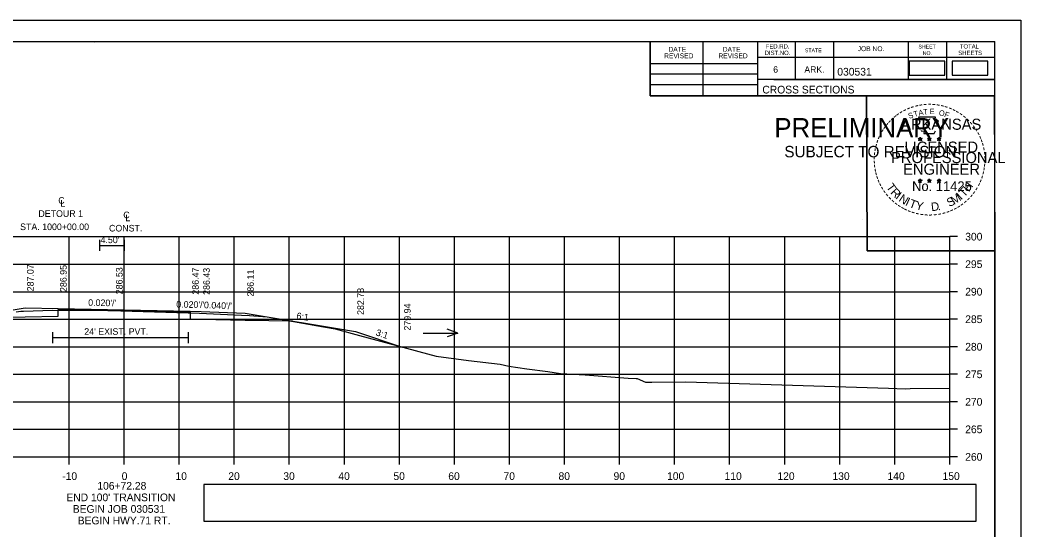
# Model space of a CAD drawing. Extents: x 285 to 4233, y -659 to 3710.
# Drawn here: x 2540.6 to 2722.4, y -436.5 to -343.8 of the extents above; entities that cross this region are included whole.
import ezdxf

# ---------------------------------------------------------------- set-up
doc = ezdxf.new("R2010")
doc.units = 0
for name, color, linetype in [('R_Alt Surface', 7, 'Continuous'), ('R_Axis', 7, 'Continuous'), ('R_Axis Annot', 7, 'Continuous'), ('R_Border', 7, 'Continuous'), ('R_Border PE', 7, 'Continuous'), ('R_Border Prem', 7, 'Continuous'), ('R_Exist Surface', 7, 'Continuous'), ('R_Fin Surface', 7, 'Continuous'), ('R_Grid', 7, 'Continuous'), ('R_No Plot', 7, 'Continuous'), ('R_Water', 7, 'Continuous'), ('R_Water Annot', 7, 'Continuous'), ('R_Xsect Elev', 7, 'Continuous'), ('R_Xsect Slope', 7, 'Continuous')]:
    doc.layers.add(name, color=color, linetype=linetype)

msp = doc.modelspace()

# ---------------------------------------------------------------- linework, layer by layer
at = {"layer": 'R_Alt Surface'}
for points in [[(2555, -383.78), (2555, -385.78)], [(2555, -384.78), (2559.5, -384.78)], [(2559.5, -383.78), (2559.5, -385.78)], [(2530.21, -398), (2541.5, -397.78), (2547.5, -397.66), (2547.5, -397.66), (2547.5, -396.41), (2571.5, -396.89), (2571.5, -398.14), (2573.5, -398.18), (2581.5, -398.34), (2590.07, -398.51)], [(2546.48, -400.52), (2546.48, -402.52)], [(2546.48, -401.52), (2571.1, -401.52)], [(2571.1, -400.52), (2571.1, -402.52)]]:
    msp.add_lwpolyline(points, dxfattribs=at)
at = {"layer": 'R_Axis'}
for p, q in [((2709.5, -423.19), (2709.5, -383.19)), ((2710.9, -383.19), (2709.5, -383.19)), ((2710.9, -388.19), (2709.5, -388.19)), ((2710.9, -393.19), (2709.5, -393.19)), ((2710.9, -398.19), (2709.5, -398.19)), ((2710.9, -403.19), (2709.5, -403.19)), ((2710.9, -408.19), (2709.5, -408.19)), ((2710.9, -413.19), (2709.5, -413.19)), ((2710.9, -418.19), (2709.5, -418.19)), ((2409.5, -423.19), (2709.5, -423.19)), ((2549.5, -424.59), (2549.5, -423.19)), ((2559.5, -424.59), (2559.5, -423.19)), ((2569.5, -424.59), (2569.5, -423.19)), ((2579.5, -424.59), (2579.5, -423.19)), ((2589.5, -424.59), (2589.5, -423.19)), ((2599.5, -424.59), (2599.5, -423.19)), ((2609.5, -424.59), (2609.5, -423.19)), ((2619.5, -424.59), (2619.5, -423.19)), ((2629.5, -424.59), (2629.5, -423.19)), ((2639.5, -424.59), (2639.5, -423.19)), ((2649.5, -424.59), (2649.5, -423.19)), ((2659.5, -424.59), (2659.5, -423.19)), ((2669.5, -424.59), (2669.5, -423.19)), ((2679.5, -424.59), (2679.5, -423.19)), ((2689.5, -424.59), (2689.5, -423.19)), ((2699.5, -424.59), (2699.5, -423.19)), ((2709.5, -424.59), (2709.5, -423.19)), ((2710.9, -423.19), (2709.5, -423.19))]:
    msp.add_line(p, q, dxfattribs=at)
at = {"layer": 'R_Axis Annot'}
for points in [[(2702.14, -353.84), (2708.6, -353.84), (2708.6, -351.29), (2702.14, -351.29)], [(2709.94, -353.88), (2716.4, -353.88), (2716.4, -351.32), (2709.94, -351.32)], [(2573.96, -434.89), (2714.32, -434.89), (2714.32, -428.24), (2573.96, -428.24)]]:
    msp.add_lwpolyline(points, close=True, dxfattribs=at)
at = {"layer": 'R_Border'}
for p, q in [((2401.5, -347.73), (2717.68, -347.73)), ((2554.02, -347.99), (2554.02, -347.99)), ((2554.02, -347.99), (2554.02, -347.99)), ((2655.04, -357.61), (2655.04, -347.73)), ((2664.72, -357.61), (2664.72, -347.73)), ((2674.58, -347.73), (2674.58, -357.61)), ((2681.42, -347.73), (2681.42, -354.67)), ((2688.36, -347.73), (2688.36, -354.67)), ((2701.94, -347.73), (2701.94, -354.67)), ((2708.88, -347.73), (2708.88, -354.67)), ((2717.68, -553.19), (2717.68, -347.73)), ((2717.68, -350.67), (2674.58, -350.67)), ((2717.68, -350.65), (2717.68, -350.65)), ((2655.04, -351.75), (2674.58, -351.75)), ((2655.04, -353.61), (2674.58, -353.61)), ((2655.04, -355.55), (2674.58, -355.55)), ((2717.68, -354.67), (2674.58, -354.67)), ((2677.54, -354.67), (2717.68, -354.67)), ((2717.68, -357.61), (2655.04, -357.61))]:
    msp.add_line(p, q, dxfattribs=at)
at = {"layer": 'R_Border PE'}
for p, q in [((2703.77, -365.36), (2704.11, -365.47)), ((2703.77, -365.36), (2704.02, -365.4)), ((2703.77, -365.36), (2704, -365.48)), ((2703.9, -365.76), (2704.11, -365.47)), ((2703.9, -365.76), (2704.02, -365.52)), ((2704.11, -365.1), (2704.07, -365.35)), ((2704.11, -365.47), (2704.11, -365.1)), ((2704.11, -365.1), (2704.16, -365.35)), ((2704.46, -365.36), (2704.11, -365.47)), ((2704.33, -365.76), (2704.11, -365.47)), ((2704.46, -365.36), (2704.18, -365.41)), ((2704.33, -365.76), (2704.19, -365.47)), ((2704.46, -365.36), (2704.26, -365.46)), ((2705.44, -365.36), (2705.78, -365.47)), ((2705.44, -365.36), (2705.69, -365.4)), ((2705.44, -365.36), (2705.67, -365.48)), ((2705.57, -365.76), (2705.78, -365.47)), ((2705.57, -365.76), (2705.69, -365.52)), ((2705.78, -365.1), (2705.74, -365.35)), ((2705.78, -365.47), (2705.78, -365.1)), ((2705.78, -365.1), (2705.83, -365.35)), ((2706.13, -365.36), (2705.78, -365.47)), ((2706, -365.76), (2705.78, -365.47)), ((2706.13, -365.36), (2705.85, -365.41)), ((2706, -365.76), (2705.86, -365.47)), ((2706.13, -365.36), (2705.93, -365.46)), ((2707.2, -365.37), (2707.55, -365.48)), ((2707.2, -365.37), (2707.45, -365.41)), ((2707.2, -365.37), (2707.44, -365.49)), ((2707.33, -365.78), (2707.55, -365.48)), ((2707.33, -365.78), (2707.46, -365.53)), ((2707.55, -365.11), (2707.51, -365.37)), ((2707.55, -365.48), (2707.55, -365.11)), ((2707.55, -365.11), (2707.6, -365.36)), ((2707.9, -365.37), (2707.55, -365.48)), ((2707.76, -365.78), (2707.55, -365.48)), ((2707.9, -365.37), (2707.61, -365.42)), ((2707.76, -365.78), (2707.62, -365.49)), ((2707.9, -365.37), (2707.69, -365.47)), ((2703.9, -365.76), (2704.11, -365.55)), ((2704.33, -365.76), (2704.11, -365.55)), ((2705.57, -365.76), (2705.78, -365.55)), ((2706, -365.76), (2705.78, -365.55)), ((2707.33, -365.78), (2707.55, -365.56)), ((2707.76, -365.78), (2707.55, -365.56)), ((2704.11, -372.68), (2704.07, -372.93)), ((2704.11, -373.04), (2704.11, -372.68)), ((2704.11, -372.68), (2704.16, -372.93)), ((2705.78, -372.68), (2705.74, -372.93)), ((2705.78, -373.04), (2705.78, -372.68)), ((2705.78, -372.68), (2705.83, -372.93)), ((2707.55, -372.69), (2707.51, -372.94)), ((2707.55, -373.05), (2707.55, -372.69)), ((2707.55, -372.69), (2707.6, -372.94)), ((2703.76, -372.93), (2704.11, -373.04)), ((2703.76, -372.93), (2704.01, -372.97)), ((2703.76, -372.93), (2704, -373.05)), ((2703.89, -373.34), (2704.11, -373.04)), ((2703.89, -373.34), (2704.02, -373.09)), ((2703.89, -373.34), (2704.11, -373.12)), ((2704.46, -372.93), (2704.11, -373.04)), ((2704.32, -373.34), (2704.11, -373.04)), ((2704.32, -373.34), (2704.11, -373.12)), ((2704.46, -372.93), (2704.17, -372.98)), ((2704.32, -373.34), (2704.19, -373.05)), ((2704.46, -372.93), (2704.25, -373.03)), ((2705.43, -372.93), (2705.78, -373.04)), ((2705.43, -372.93), (2705.68, -372.97)), ((2705.43, -372.93), (2705.67, -373.05)), ((2705.56, -373.34), (2705.78, -373.04)), ((2705.56, -373.34), (2705.69, -373.09)), ((2705.56, -373.34), (2705.78, -373.12)), ((2706.13, -372.93), (2705.78, -373.04)), ((2705.99, -373.34), (2705.78, -373.04)), ((2705.99, -373.34), (2705.78, -373.12)), ((2706.13, -372.93), (2705.84, -372.98)), ((2705.99, -373.34), (2705.86, -373.05)), ((2706.13, -372.93), (2705.92, -373.03)), ((2707.2, -372.94), (2707.55, -373.05)), ((2707.2, -372.94), (2707.45, -372.98)), ((2707.2, -372.94), (2707.43, -373.06)), ((2707.33, -373.35), (2707.55, -373.05)), ((2707.33, -373.35), (2707.46, -373.1)), ((2707.33, -373.35), (2707.54, -373.13)), ((2707.76, -373.35), (2707.54, -373.13)), ((2707.89, -372.94), (2707.55, -373.05)), ((2707.76, -373.35), (2707.55, -373.05)), ((2707.89, -372.94), (2707.61, -372.99)), ((2707.76, -373.35), (2707.62, -373.06)), ((2707.89, -372.94), (2707.69, -373.04))]:
    msp.add_line(p, q, dxfattribs=at)
for points in [[(2703.81, -361.48), (2704.08, -362.31)], [(2707.32, -362.4), (2707.46, -362.12), (2706.77, -362.14), (2706.92, -361.48), (2703.81, -361.48)], [(2704.11, -365.1), (2704.33, -365.76), (2703.77, -365.36), (2704.46, -365.36), (2703.9, -365.76), (2704.11, -365.1)], [(2704.3, -363.9), (2704.3, -363.99), (2704.86, -364.01), (2704.81, -364.48), (2706.68, -364.48), (2706.88, -363.94)], [(2705.78, -365.1), (2706, -365.76), (2705.44, -365.36), (2706.13, -365.36), (2705.57, -365.76), (2705.78, -365.1)], [(2707.55, -365.11), (2707.76, -365.78), (2707.2, -365.37), (2707.9, -365.37), (2707.33, -365.78), (2707.55, -365.11)], [(2704.11, -372.68), (2704.32, -373.34), (2703.76, -372.93), (2704.46, -372.93), (2703.89, -373.34), (2704.11, -372.68)], [(2705.78, -372.68), (2705.99, -373.34), (2705.43, -372.93), (2706.13, -372.93), (2705.56, -373.34), (2705.78, -372.68)], [(2707.55, -372.69), (2707.76, -373.35), (2707.2, -372.94), (2707.89, -372.94), (2707.33, -373.35), (2707.55, -372.69)]]:
    msp.add_lwpolyline(points, dxfattribs=at)
for centre, radius in [((2704.11, -365.47), 0.172), ((2704.11, -365.47), 0.145), ((2704.11, -365.47), 0.116), ((2704.11, -365.47), 0.0991), ((2704.11, -365.47), 0.0747), ((2704.11, -365.47), 0.0495), ((2704.11, -365.47), 0.0296), ((2705.78, -365.47), 0.172), ((2705.78, -365.47), 0.145), ((2705.78, -365.47), 0.116), ((2705.78, -365.47), 0.0991), ((2705.78, -365.47), 0.0747), ((2705.78, -365.47), 0.0495), ((2705.78, -365.47), 0.0296), ((2707.55, -365.48), 0.172), ((2707.55, -365.48), 0.145), ((2707.55, -365.48), 0.116), ((2707.55, -365.48), 0.0991), ((2707.55, -365.48), 0.0747), ((2707.55, -365.48), 0.0495), ((2707.55, -365.48), 0.0296), ((2704.11, -373.04), 0.172), ((2704.11, -373.04), 0.145), ((2704.11, -373.04), 0.116), ((2704.11, -373.04), 0.0991), ((2704.11, -373.04), 0.0747), ((2704.11, -373.04), 0.0495), ((2704.11, -373.04), 0.0296), ((2705.78, -373.04), 0.172), ((2705.78, -373.04), 0.145), ((2705.78, -373.04), 0.116), ((2705.78, -373.04), 0.0991), ((2705.78, -373.04), 0.0747), ((2705.78, -373.04), 0.0495), ((2705.78, -373.04), 0.0296), ((2707.55, -373.05), 0.172), ((2707.55, -373.05), 0.145), ((2707.55, -373.05), 0.116), ((2707.55, -373.05), 0.0991), ((2707.55, -373.05), 0.0747), ((2707.55, -373.05), 0.0495), ((2707.55, -373.05), 0.0296)]:
    msp.add_circle(centre, radius, dxfattribs=at)
at = {"layer": 'R_Exist Surface'}
msp.add_lwpolyline([(2539.89, -396.82), (2540.71, -396.74), (2541.23, -396.72), (2546.48, -396.52), (2558.43, -396.63), (2558.66, -396.63), (2558.88, -396.64), (2571.1, -397), (2573.16, -397.09), (2580.8, -397.44), (2582.26, -397.52), (2585.5, -397.76), (2595.72, -399.56), (2597.81, -399.93), (2602.23, -401.15), (2616.19, -404.92), (2622.04, -405.67), (2627.8, -406.38), (2629.36, -406.7), (2632.64, -407.21), (2636.48, -407.66), (2638.76, -408.04), (2639.95, -408.12), (2643.26, -408.29), (2651.06, -408.88), (2652.54, -408.94), (2652.72, -408.98), (2654.19, -409.65), (2655.38, -409.65), (2661.54, -409.55), (2698.36, -410.71), (2701.4, -410.81), (2702.32, -410.78), (2709.5, -410.74)], dxfattribs=at)
at = {"layer": 'R_Fin Surface'}
msp.add_lwpolyline([(2501.59, -405.43), (2517.5, -400.12), (2541.5, -396.12), (2547.5, -396.24), (2571.5, -396.72), (2573.5, -396.76), (2581.5, -397.08), (2601.5, -400.41), (2610, -403.25)], dxfattribs=at)
at = {"layer": 'R_Grid'}
for p, q in [((2409.5, -383.19), (2709.5, -383.19)), ((2549.5, -423.19), (2549.5, -383.19)), ((2559.5, -423.19), (2559.5, -383.19)), ((2569.5, -423.19), (2569.5, -383.19)), ((2579.5, -423.19), (2579.5, -383.19)), ((2589.5, -423.19), (2589.5, -383.19)), ((2599.5, -423.19), (2599.5, -383.19)), ((2609.5, -423.19), (2609.5, -383.19)), ((2619.5, -423.19), (2619.5, -383.19)), ((2629.5, -423.19), (2629.5, -383.19)), ((2639.5, -423.19), (2639.5, -383.19)), ((2649.5, -423.19), (2649.5, -383.19)), ((2659.5, -423.19), (2659.5, -383.19)), ((2669.5, -423.19), (2669.5, -383.19)), ((2679.5, -423.19), (2679.5, -383.19)), ((2689.5, -423.19), (2689.5, -383.19)), ((2699.5, -423.19), (2699.5, -383.19)), ((2709.5, -423.19), (2709.5, -383.19)), ((2409.5, -388.19), (2709.5, -388.19)), ((2409.5, -393.19), (2709.5, -393.19)), ((2409.5, -398.19), (2709.5, -398.19)), ((2409.5, -403.19), (2709.5, -403.19)), ((2409.5, -408.19), (2709.5, -408.19)), ((2409.5, -413.19), (2709.5, -413.19)), ((2409.5, -418.19), (2709.5, -418.19)), ((2409.5, -423.19), (2709.5, -423.19))]:
    msp.add_line(p, q, dxfattribs=at)
at = {"layer": 'R_No Plot'}
for p, q in [((2389.1, -343.84), (2722.43, -343.84)), ((2693.72, -380.07), (2693.72, -380.07))]:
    msp.add_line(p, q, dxfattribs=at)
for points in [[(2389.09, -343.84), (2722.43, -343.84), (2722.43, -557.17), (2389.09, -557.17)], [(2635.42, -347.73), (2655.04, -347.73), (2655.04, -357.61), (2671.15, -357.61), (2694.35, -357.61), (2694.47, -385.77), (2717.68, -385.77), (2717.68, -553.19), (2401.5, -553.19), (2401.5, -347.73)], [(2694.35, -357.61), (2717.56, -357.61), (2717.68, -385.77), (2694.47, -385.77)]]:
    msp.add_lwpolyline(points, close=True, dxfattribs=at)
at = {"layer": 'R_Water Annot'}
for p, q in [((2620.13, -400.71), (2618.2, -400.01)), ((2613.84, -400.71), (2620.13, -400.71)), ((2620.13, -400.71), (2618.2, -401.41))]:
    msp.add_line(p, q, dxfattribs=at)
at = {"layer": 'R_Xsect Elev'}
msp.add_line((2559.5, -396.66), (2559.5, -386.66), dxfattribs=at)

# ---------------------------------------------------------------- texts
at = {"layer": 'R_Alt Surface'}
for s, height, p in [('C', 1.2, (2547.52, -377.21)), ('L', 1.2, (2547.9, -377.73)), ('DETOUR 1', 1.199, (2543.91, -379.6)), ('C', 1.2, (2559.33, -379.85)), ('L', 1.2, (2559.71, -380.38)), ('STA. 1000+00.00', 1.1985, (2540.59, -382)), ('CONST.', 1.199, (2556.74, -382.25))]:
    msp.add_text(s, height=height, dxfattribs=at).set_placement(p)
at = {"layer": 'R_Axis Annot'}
for s, p in [('300', (2712.3, -383.89)), ('295', (2712.3, -388.89)), ('290', (2712.3, -393.89)), ('285', (2712.3, -398.89)), ('280', (2712.3, -403.89)), ('275', (2712.3, -408.89)), ('270', (2712.3, -413.89)), ('265', (2712.3, -418.89)), ('260', (2712.3, -423.89)), ('-10', (2548.24, -427.39)), ('0', (2559.04, -427.39)), ('10', (2568.81, -427.39)), ('20', (2578.41, -427.39)), ('30', (2588.41, -427.39)), ('40', (2598.41, -427.39)), ('50', (2608.41, -427.39)), ('60', (2618.38, -427.39)), ('70', (2628.41, -427.39)), ('80', (2638.41, -427.39)), ('90', (2648.41, -427.39)), ('100', (2658.13, -427.39)), ('110', (2668.58, -427.39)), ('120', (2678.18, -427.39)), ('130', (2688.18, -427.39)), ('140', (2698.18, -427.39)), ('150', (2708.18, -427.39)), ('106+72.28', (2554.62, -429.15)), ("END 100' TRANSITION", (2548.99, -431.25)), ('BEGIN JOB 030531', (2550.16, -433.35)), ('BEGIN HWY.71 RT.', (2551.06, -435.45))]:
    msp.add_text(s, height=1.4, dxfattribs=at).set_placement(p)
at = {"layer": 'R_Border'}
for s, height, p in [('DATE', 0.879, (2658.38, -349.6)), ('DATE', 0.879, (2668.24, -349.6)), ('FED.RD.', 0.782, (2676.06, -349.01)), ('STATE', 0.684, (2683.18, -349.69)), ('JOB NO.', 0.879, (2692.76, -349.49)), ('SHEET', 0.684, (2703.8, -349.01)), ('TOTAL', 0.782, (2711.32, -349.01)), ('REVISED', 0.879, (2657.6, -350.78)), ('REVISED', 0.879, (2667.46, -350.78)), ('DIST.NO.', 0.782, (2675.86, -350.19)), ('NO.', 0.684, (2704.58, -350.19)), ('SHEETS', 0.782, (2711.04, -350.19)), ('6', 1.17, (2677.42, -353.41)), ('ARK.', 1.172, (2683.08, -353.41)), ('030531', 1.4, (2689.06, -353.93)), ('CROSS SECTIONS', 1.4, (2675.44, -357.18))]:
    msp.add_text(s, height=height, rotation=360, dxfattribs=at).set_placement(p)
at = {"layer": 'R_Border PE'}
for s, height, rotation, p in [('-', 1.6, 28.7918, (2701.29, -360.94)), ('-', 1.6, 24.3072, (2701.92, -360.62)), ('-', 1.6, 19.1761, (2702.55, -360.35)), ('-', 1.6, 13.6301, (2703.3, -360.11)), ('-', 1.6, 10.2193, (2703.98, -359.95)), ('T', 1, 6.0228, (2704.75, -361.05)), ('-', 1.6, 5.8968, (2704.71, -359.84)), ('-', 1.6, 0.1862, (2705.48, -359.77)), ('E', 1, 0.8323, (2705.86, -360.94)), ('-', 1.6, 357.743, (2706.21, -359.78)), ('-', 1.6, 352.1617, (2706.95, -359.84)), ('-', 1.6, 347.2049, (2707.67, -359.95)), ('-', 1.6, 342.3362, (2708.3, -360.1)), ('-', 1.6, 337.8551, (2709.04, -360.33)), ('-', 1.6, 334.1211, (2709.67, -360.6)), ('-', 1.6, 42.9622, (2699.2, -362.5)), ('-', 1.6, 38.9507, (2699.64, -362.08)), ('-', 1.6, 36.2317, (2700.11, -361.7)), ('-', 1.6, 34.0636, (2700.69, -361.31)), ('ARKANSAS', 2, 360, (2700.66, -363.77)), ('S', 1, 21.594, (2702.16, -361.8)), ('T', 1, 16.4036, (2703.08, -361.47)), ('A', 1, 11.2132, (2703.9, -361.22)), ('O', 1, 350.4515, (2707.46, -361.15)), ('F', 1, 340.0707, (2708.41, -361.38)), ('-', 1.6, 329.6409, (2710.25, -360.88)), ('-', 1.6, 325.8627, (2710.89, -361.24)), ('-', 1.6, 320.5297, (2711.5, -361.67)), ('-', 1.6, 315.5786, (2712.1, -362.16)), ('-', 1.6, 58.0706, (2697.61, -364.56)), ('-', 1.6, 54.2325, (2697.94, -364.03)), ('-', 1.6, 50.6142, (2698.35, -363.46)), ('-', 1.6, 48.423, (2698.76, -362.98)), ('-', 1.6, 309.8797, (2712.67, -362.71)), ('-', 1.6, 306.6522, (2713.2, -363.31)), ('-', 1.4, 303.6753, (2713.68, -363.88)), ('-', 1.6, 67.7743, (2697.04, -365.78)), ('-', 1.6, 62.8713, (2697.3, -365.17)), ('DWB', 0.01, 360, (2704.1, -365.47)), ('DWB', 0.01, 360, (2705.77, -365.47)), ('DWB', 0.01, 360, (2707.54, -365.48)), ('-', 1.6, 299.6684, (2714, -364.48)), ('-', 1.6, 294.6628, (2714.32, -365.1)), ('-', 1.6, 290.5728, (2714.58, -365.67)), ('-', 1.6, 81.2013, (2696.49, -367.84)), ('-', 1.6, 75.461, (2696.63, -367.12)), ('-', 1.6, 72.3945, (2696.82, -366.41)), ('LICENSED', 2, 360, (2701.26, -367.92)), ('-', 1.6, 285.1233, (2714.82, -366.25)), ('-', 1.6, 280.5493, (2715.02, -366.99)), ('-', 1.6, 89.0622, (2696.39, -369.23)), ('-', 1.6, 85.1863, (2696.42, -368.53)), ('PROFESSIONAL', 2, 360, (2698.83, -369.82)), ('-', 1.6, 276.5962, (2715.18, -367.76)), ('-', 1.6, 274.3301, (2715.24, -368.48)), ('-', 1.6, 94.1959, (2696.43, -369.95)), ('-', 1.6, 98.9479, (2696.5, -370.62)), ('-', 1.6, 101.7149, (2696.64, -371.35)), ('ENGINEER', 2, 360, (2701.02, -371.94)), ('-', 1.6, 260.9953, (2715.18, -370.44)), ('-', 1.6, 263.5172, (2715.25, -369.78)), ('-', 1.6, 269.9407, (2715.27, -369.12)), ('-', 1.6, 105.4578, (2696.8, -371.95)), ('-', 1.6, 109.0874, (2697.01, -372.58)), ('-', 1.6, 247.8887, (2714.67, -372.51)), ('-', 1.6, 252.8681, (2714.89, -371.83)), ('-', 1.6, 255.7626, (2715.07, -371.11)), ('-', 1.6, 114.0643, (2697.27, -373.18)), ('-', 1.6, 115.7289, (2697.57, -373.79)), ('-', 1.6, 120.4471, (2697.93, -374.38)), ('T', 1.54, 306.0406, (2697.87, -374.2)), ('R', 1.54, 314.005, (2698.63, -375.25)), ('No. 11425', 1.757, 360, (2702.65, -374.9)), ('DWB', 0.01, 360, (2704.1, -373.05)), ('DWB', 0.01, 360, (2705.77, -373.05)), ('DWB', 0.01, 360, (2707.53, -373.06)), ('T', 1.54, 46.6444, (2712.1, -376.11)), ('H', 1.54, 54.6088, (2712.99, -375.17)), ('-', 1.6, 239.0712, (2714.01, -373.89)), ('-', 1.6, 244.6197, (2714.41, -373.14)), ('-', 1.6, 125.8934, (2698.33, -374.94)), ('-', 1.6, 130.7181, (2698.79, -375.49)), ('-', 1.6, 134.2238, (2699.31, -376.04)), ('I', 1.54, 321.9694, (2699.53, -376.18)), ('N', 1.54, 326.5002, (2700.1, -376.65)), ('I', 1.54, 335.3603, (2701.31, -377.44)), ('T', 1.54, 339.8912, (2701.97, -377.77)), ('S', 1.54, 26.9312, (2709.42, -377.84)), ('M', 1.54, 32.6563, (2710.26, -377.43)), ('I', 1.54, 42.1136, (2711.54, -376.59)), ('-', 1.6, 225.7653, (2712.7, -375.67)), ('-', 1.6, 231.2538, (2713.18, -375.11)), ('-', 1.6, 233.8452, (2713.61, -374.54)), ('-', 1.6, 138.9338, (2699.84, -376.5)), ('-', 1.6, 144.6463, (2700.39, -376.91)), ('-', 1.6, 148.0898, (2700.95, -377.28)), ('-', 1.6, 151.5704, (2701.53, -377.6)), ('-', 1.6, 154.6002, (2702.05, -377.85)), ('Y', 1.54, 347.8556, (2703.19, -378.21)), ('D', 1.54, 6.3969, (2706.17, -378.57)), ('.', 1.54, 13.7642, (2707.36, -378.44)), ('-', 1.6, 204.2516, (2709.91, -377.7)), ('-', 1.6, 207.3568, (2710.54, -377.39)), ('-', 1.6, 212.2491, (2711.1, -377.04)), ('-', 1.6, 215.7363, (2711.63, -376.65)), ('-', 1.6, 221.0851, (2712.18, -376.18)), ('-', 1.6, 158.5612, (2702.68, -378.11)), ('-', 1.6, 162.7983, (2703.36, -378.32)), ('-', 1.6, 167.5555, (2704.08, -378.48)), ('-', 1.6, 173.1155, (2704.85, -378.59)), ('-', 1.6, 176.5183, (2705.6, -378.65)), ('-', 1.6, 181.5918, (2706.34, -378.63)), ('-', 1.6, 185.8167, (2707.15, -378.55)), ('-', 1.6, 191.2858, (2707.89, -378.42)), ('-', 1.6, 195.4743, (2708.62, -378.22)), ('-', 1.6, 200.7184, (2709.29, -377.98))]:
    msp.add_text(s, height=height, rotation=rotation, dxfattribs=at).set_placement(p)
at = {"layer": 'R_Border Prem'}
for s, height, p in [('PRELIMINARY', 3.5, (2677.63, -365.15)), ('DWB', 0.01, (2678.38, -363.3)), ('SUBJECT TO REVISION', 2.0751, (2679.44, -368.78))]:
    msp.add_text(s, height=height, rotation=360, dxfattribs=at).set_placement(p)
at = {"layer": 'R_Water'}
for s, p in [("4.50'", (2555.2, -384.37)), ("24' EXIST. PVT.", (2552.24, -401.02))]:
    msp.add_text(s, height=1.2, dxfattribs=at).set_placement(p)
at = {"layer": 'R_Xsect Elev'}
for s, p in [('287.07', (2543.05, -393.12)), ('286.95', (2549.05, -393.24)), ('286.53', (2559.2, -393.66)), ('286.47', (2573.05, -393.72)), ('286.43', (2575.05, -393.76)), ('286.11', (2583.05, -394.08)), ('282.78', (2603.05, -397.41)), ('279.94', (2611.55, -400.25))]:
    msp.add_text(s, height=1.2, rotation=90, dxfattribs=at).set_placement(p)
at = {"layer": 'R_Xsect Slope'}
for s, rotation, p in [("0.020'/'", 358.8542, (2552.95, -395.75)), ("0.020'/'", 358.8542, (2568.95, -396.07)), ("0.040'/'", 357.7094, (2573.97, -396.18)), ('6:1', 350.5377, (2590.73, -398.11)), ('3:1', 341.5651, (2605.12, -401.09))]:
    msp.add_text(s, height=1.2, rotation=rotation, dxfattribs=at).set_placement(p)

doc.saveas('drawing.dxf')
